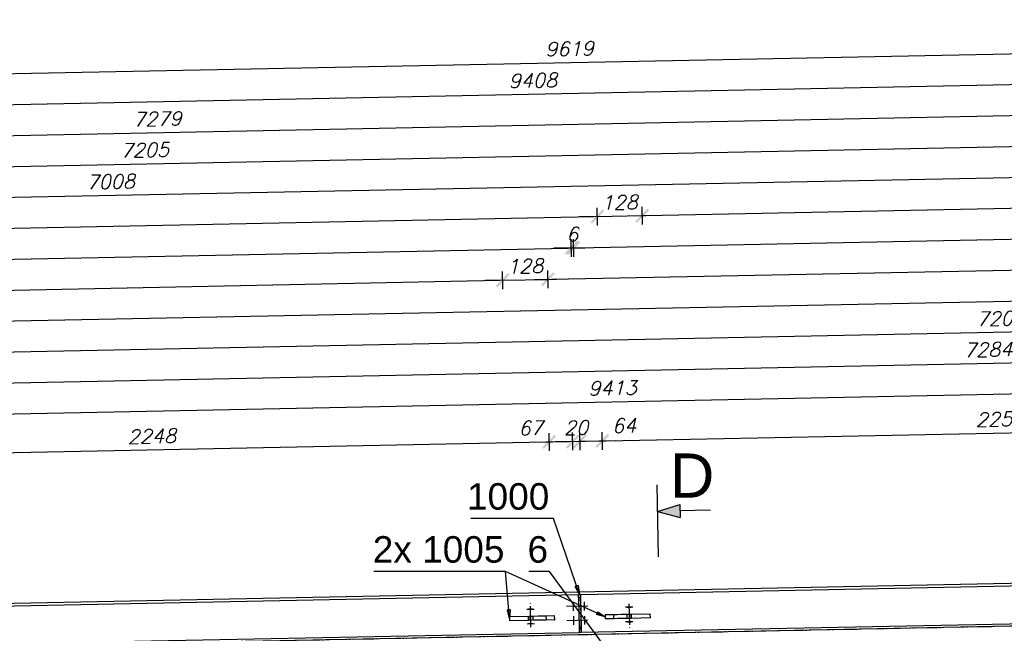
# Model space of a CAD drawing. Header units: millimetres. Extents: x 1814 to 94182, y 11562 to 49454.
# Tile 412 of 656: x 20972 to 21250, y 28834 to 29008. Entities that reach past the tile are written whole.
import ezdxf

# ---------------------------------------------------------------- set-up
doc = ezdxf.new("R2010")
doc.units = ezdxf.units.MM
doc.linetypes.add('ACAD_ISO02W100', pattern=[15, 12, -3])
doc.linetypes.add('ACAD_ISO04W100', pattern=[30, 24, -3, 0, -3])
doc.layers.add('wymiar', color=135, linetype='Continuous', lineweight=9)
doc.styles.add('ARIAL', font='arial.ttf')
doc.styles.add('CutSymbolUp', font='arial.ttf', dxfattribs={"height": 5})
doc.styles.add('WYMIARY', font='simplex.shx', dxfattribs={"oblique": 15})
doc.dimstyles.new('1-25', dxfattribs={"dimscale": 25, "dimtxt": 0.16, "dimasz": 0.2, "dimexe": 0.1, "dimexo": 0.1, "dimgap": 0.075, "dimtad": 1, "dimdec": 0, "dimlfac": 10, "dimrnd": 0.01, "dimzin": 9, "dimtxsty": 'WYMIARY', "dimblk": 'ARCHTICK', "dimcen": 0.2, "dimdle": 0.15, "dimadec": 1, "dimazin": 1, "dimtfac": 1, "dimtdec": 0, "dimtix": 1, "dimtmove": 2, "dimatfit": 3, "dimldrblk": 'ARCHTICK', "dimfxl": 0, "dimarcsym": 0})

# ---------------------------------------------------------------- blocks, each defined once
blk = doc.blocks.new('sectionup')
blk.add_hatch(color=256).paths.add_polyline_path([(-2.55, 0.73), (-2.55, -0.73), (0, 0)])
at = {"color": 7, "linetype": 'Continuous'}
for p, q in [((0, 3), (0, -5.15)), ((-6, 0), (-2.55, 0))]:
    blk.add_line(p, q, dxfattribs=at)
for p, q in [((0, 0), (-2.55, 0.73)), ((-2.55, 0.73), (-2.55, -0.73)), ((0, 0), (-2.55, -0.73))]:
    blk.add_line(p, q)
blk = doc.blocks.new('_ARCHTICK')
at = {"color": 0, "linetype": 'ByBlock', "lineweight": -2}
blk.add_solid([(0.398, 0.309), (0.309, 0.398), (-0.309, -0.398), (-0.398, -0.309)], dxfattribs=at)
blk = doc.blocks.new('*D1086')
at = {"layer": 'Defpoints', "color": 0}
for p in [(21108.41, 28933.76), (20649.48, 28835.84), (21110.33, 28837.35)]:
    blk.add_point(p, dxfattribs=at)
at = {"layer": 'wymiar', "color": 0, "lineweight": -2}
for p, q in [((21108.46, 28931.26), (21108.36, 28936.26)), ((20643.96, 28924.46), (21112.15, 28933.83)), ((20647.76, 28922.04), (20647.66, 28927.04))]:
    blk.add_line(p, q, dxfattribs=at)
at = {"layer": 'wymiar', "color": 0, "lineweight": -2, "xscale": 5, "yscale": 5, "zscale": 5}
for p, rotation in [((21108.41, 28933.76), 1.146122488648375), ((20647.71, 28924.54), 181.1461224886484)]:
    blk.add_blockref('_ARCHTICK', p, dxfattribs=dict(at, rotation=rotation))
at = {"layer": 'wymiar', "color": 0, "insert": (20877.98, 28933.02), "char_height": 4, "attachment_point": 5, "rotation": 1.1461, "style": 'WYMIARY'}
blk.add_mtext('4608', dxfattribs=at)
blk = doc.blocks.new('*D1087')
at = {"layer": 'Defpoints', "color": 0}
for p in [(21127.85, 28942.9), (21129.92, 28839.45), (20649.48, 28835.84)]:
    blk.add_point(p, dxfattribs=at)
at = {"layer": 'wymiar', "color": 0, "lineweight": -2}
for p, q in [((21127.9, 28940.4), (21127.8, 28945.4)), ((20643.78, 28933.21), (21131.6, 28942.97)), ((20647.58, 28930.79), (20647.48, 28935.79))]:
    blk.add_line(p, q, dxfattribs=at)
at = {"layer": 'wymiar', "color": 0, "lineweight": -2, "xscale": 5, "yscale": 5, "zscale": 5}
for p, rotation in [((21127.85, 28942.9), 1.146122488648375), ((20647.53, 28933.29), 181.1461224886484)]:
    blk.add_blockref('_ARCHTICK', p, dxfattribs=dict(at, rotation=rotation))
at = {"layer": 'wymiar', "color": 0, "insert": (20887.62, 28941.97), "char_height": 4, "attachment_point": 5, "rotation": 1.1461, "style": 'WYMIARY'}
blk.add_mtext('4804', dxfattribs=at)
blk = doc.blocks.new('*D1088')
at = {"layer": 'Defpoints', "color": 0}
for p in [(21135.14, 28951.79), (21137.41, 28837.9), (20649.48, 28835.84)]:
    blk.add_point(p, dxfattribs=at)
at = {"layer": 'wymiar', "color": 0, "lineweight": -2}
for p, q in [((21135.19, 28949.29), (21135.09, 28954.29)), ((20643.61, 28941.96), (21138.88, 28951.87)), ((20647.41, 28939.54), (20647.31, 28944.54))]:
    blk.add_line(p, q, dxfattribs=at)
at = {"layer": 'wymiar', "color": 0, "lineweight": -2, "xscale": 5, "yscale": 5, "zscale": 5}
for p, rotation in [((21135.14, 28951.79), 1.146122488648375), ((20647.36, 28942.04), 181.1461224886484)]:
    blk.add_blockref('_ARCHTICK', p, dxfattribs=dict(at, rotation=rotation))
at = {"layer": 'wymiar', "color": 0, "insert": (20891.17, 28950.79), "char_height": 4, "attachment_point": 5, "rotation": 1.1461, "style": 'WYMIARY'}
blk.add_mtext('4879', dxfattribs=at)
blk = doc.blocks.new('*D1089')
at = {"layer": 'Defpoints', "color": 0}
for p in [(21347.88, 28964.8), (21350.33, 28842.16), (20649.48, 28835.84)]:
    blk.add_point(p, dxfattribs=at)
at = {"layer": 'wymiar', "color": 0, "lineweight": -2}
for p, q in [((21347.93, 28962.3), (21347.83, 28967.3)), ((20643.43, 28950.71), (21351.63, 28964.88)), ((20647.23, 28948.28), (20647.13, 28953.28))]:
    blk.add_line(p, q, dxfattribs=at)
at = {"layer": 'wymiar', "color": 0, "lineweight": -2, "xscale": 5, "yscale": 5, "zscale": 5}
for p, rotation in [((21347.88, 28964.8), 1.146122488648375), ((20647.18, 28950.78), 181.1461224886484)]:
    blk.add_blockref('_ARCHTICK', p, dxfattribs=dict(at, rotation=rotation))
at = {"layer": 'wymiar', "color": 0, "insert": (20997.45, 28961.67), "char_height": 4, "attachment_point": 5, "rotation": 1.1461, "style": 'WYMIARY'}
blk.add_mtext('7008', dxfattribs=at)
blk = doc.blocks.new('*D1090')
at = {"layer": 'Defpoints', "color": 0}
for p in [(21367.33, 28973.94), (21369.92, 28844.25), (20649.48, 28835.84)]:
    blk.add_point(p, dxfattribs=at)
at = {"layer": 'wymiar', "color": 0, "lineweight": -2}
for p, q in [((21367.38, 28971.44), (21367.28, 28976.44)), ((20643.26, 28959.46), (21371.08, 28974.02)), ((20647.06, 28957.03), (20646.96, 28962.03))]:
    blk.add_line(p, q, dxfattribs=at)
at = {"layer": 'wymiar', "color": 0, "lineweight": -2, "xscale": 5, "yscale": 5, "zscale": 5}
for p, rotation in [((21367.33, 28973.94), 1.146122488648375), ((20647.01, 28959.53), 181.1461224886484)]:
    blk.add_blockref('_ARCHTICK', p, dxfattribs=dict(at, rotation=rotation))
at = {"layer": 'wymiar', "color": 0, "insert": (21007.09, 28970.61), "char_height": 4, "attachment_point": 5, "rotation": 1.1461, "style": 'WYMIARY'}
blk.add_mtext('7205', dxfattribs=at)
blk = doc.blocks.new('*D1091')
at = {"layer": 'Defpoints', "color": 0}
for p in [(21374.61, 28982.84), (21377.41, 28842.7), (20649.48, 28835.84)]:
    blk.add_point(p, dxfattribs=at)
at = {"layer": 'wymiar', "color": 0, "lineweight": -2}
for p, q in [((20643.08, 28968.21), (21378.36, 28982.92)), ((21374.66, 28980.34), (21374.56, 28985.34)), ((20646.88, 28965.78), (20646.78, 28970.78))]:
    blk.add_line(p, q, dxfattribs=at)
at = {"layer": 'wymiar', "color": 0, "lineweight": -2, "xscale": 5, "yscale": 5, "zscale": 5}
for p, rotation in [((21374.61, 28982.84), 1.146122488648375), ((20646.83, 28968.28), 181.1461224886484)]:
    blk.add_blockref('_ARCHTICK', p, dxfattribs=dict(at, rotation=rotation))
at = {"layer": 'wymiar', "color": 0, "insert": (21010.64, 28979.43), "char_height": 4, "attachment_point": 5, "rotation": 1.1461, "style": 'WYMIARY'}
blk.add_mtext('7279', dxfattribs=at)
blk = doc.blocks.new('*D1092')
at = {"layer": 'Defpoints', "color": 0}
for p in [(21587.31, 28995.85), (21590.29, 28846.96), (20649.48, 28835.84)]:
    blk.add_point(p, dxfattribs=at)
at = {"layer": 'wymiar', "color": 0, "lineweight": -2}
for p, q in [((21587.36, 28993.35), (21587.26, 28998.35)), ((20642.91, 28976.95), (21591.06, 28995.92)), ((20646.71, 28974.53), (20646.61, 28979.53))]:
    blk.add_line(p, q, dxfattribs=at)
at = {"layer": 'wymiar', "color": 0, "lineweight": -2, "xscale": 5, "yscale": 5, "zscale": 5}
for p, rotation in [((21587.31, 28995.85), 1.146122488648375), ((20646.66, 28977.03), 181.1461224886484)]:
    blk.add_blockref('_ARCHTICK', p, dxfattribs=dict(at, rotation=rotation))
at = {"layer": 'wymiar', "color": 0, "insert": (21116.91, 28990.31), "char_height": 4, "attachment_point": 5, "rotation": 1.1461, "style": 'WYMIARY'}
blk.add_mtext('9408', dxfattribs=at)
blk = doc.blocks.new('*D1093')
at = {"layer": 'Defpoints', "color": 0}
for p in [(21608.18, 29005.02), (21611.18, 28855.08), (20649.48, 28835.84)]:
    blk.add_point(p, dxfattribs=at)
at = {"layer": 'wymiar', "color": 0, "lineweight": -2}
for p, q in [((20642.73, 28985.7), (21611.93, 29005.09)), ((21608.23, 29002.52), (21608.13, 29007.52)), ((20646.53, 28983.28), (20646.43, 28988.28))]:
    blk.add_line(p, q, dxfattribs=at)
at = {"layer": 'wymiar', "color": 0, "lineweight": -2, "xscale": 5, "yscale": 5, "zscale": 5}
for p, rotation in [((21608.18, 29005.02), 1.146122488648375), ((20646.48, 28985.78), 181.1461224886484)]:
    blk.add_blockref('_ARCHTICK', p, dxfattribs=dict(at, rotation=rotation))
at = {"layer": 'wymiar', "color": 0, "insert": (21127.25, 28999.27), "char_height": 4, "attachment_point": 5, "rotation": 1.1461, "style": 'WYMIARY'}
blk.add_mtext('9619', dxfattribs=at)
blk = doc.blocks.new('*D1081')
at = {"layer": 'Defpoints', "color": 0}
for p in [(21610.11, 28908.79), (21611.18, 28855.08), (20670.18, 28828.55)]:
    blk.add_point(p, dxfattribs=at)
at = {"layer": 'wymiar', "color": 0, "lineweight": -2}
for p, q in [((21610.16, 28906.29), (21610.06, 28911.29)), ((20665.21, 28889.88), (21613.86, 28908.86)), ((20669, 28887.46), (20668.9, 28892.46))]:
    blk.add_line(p, q, dxfattribs=at)
at = {"layer": 'wymiar', "color": 0, "lineweight": -2, "xscale": 5, "yscale": 5, "zscale": 5}
for p, rotation in [((21610.11, 28908.79), 1.146122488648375), ((20668.95, 28889.96), 181.1461224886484)]:
    blk.add_blockref('_ARCHTICK', p, dxfattribs=dict(at, rotation=rotation))
at = {"layer": 'wymiar', "color": 0, "insert": (21139.45, 28903.25), "char_height": 4, "attachment_point": 5, "rotation": 1.1461, "style": 'WYMIARY'}
blk.add_mtext('9413', dxfattribs=at)
blk = doc.blocks.new('*D1083')
at = {"layer": 'Defpoints', "color": 0}
for p in [(21609.93, 28917.53), (21611.18, 28855.08), (20883.08, 28834.01)]:
    blk.add_point(p, dxfattribs=at)
at = {"layer": 'wymiar', "color": 0, "lineweight": -2}
for p, q in [((21609.98, 28915.03), (21609.88, 28920.03)), ((20877.95, 28902.89), (21613.68, 28917.61)), ((20881.75, 28900.47), (20881.65, 28905.46))]:
    blk.add_line(p, q, dxfattribs=at)
at = {"layer": 'wymiar', "color": 0, "lineweight": -2, "xscale": 5, "yscale": 5, "zscale": 5}
for p, rotation in [((21609.93, 28917.53), 1.146122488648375), ((20881.7, 28902.97), 181.1461224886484)]:
    blk.add_blockref('_ARCHTICK', p, dxfattribs=dict(at, rotation=rotation))
at = {"layer": 'wymiar', "color": 0, "insert": (21245.74, 28914.12), "char_height": 4, "attachment_point": 5, "rotation": 1.1461, "style": 'WYMIARY'}
blk.add_mtext('7284', dxfattribs=at)
blk = doc.blocks.new('*D1085')
at = {"layer": 'Defpoints', "color": 0}
for p in [(21609.76, 28926.28), (21611.18, 28855.08), (20890.52, 28834.66)]:
    blk.add_point(p, dxfattribs=at)
at = {"layer": 'wymiar', "color": 0, "lineweight": -2}
for p, q in [((21609.81, 28923.78), (21609.71, 28928.78)), ((20885.23, 28911.79), (21613.51, 28926.36)), ((20889.03, 28909.36), (20888.93, 28914.36))]:
    blk.add_line(p, q, dxfattribs=at)
at = {"layer": 'wymiar', "color": 0, "lineweight": -2, "xscale": 5, "yscale": 5, "zscale": 5}
for p, rotation in [((21609.76, 28926.28), 1.146122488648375), ((20888.98, 28911.86), 181.1461224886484)]:
    blk.add_blockref('_ARCHTICK', p, dxfattribs=dict(at, rotation=rotation))
at = {"layer": 'wymiar', "color": 0, "insert": (21249.29, 28922.95), "char_height": 4, "attachment_point": 5, "rotation": 1.1461, "style": 'WYMIARY'}
blk.add_mtext('7209', dxfattribs=at)
blk = doc.blocks.new('*D1109')
at = {"layer": 'Defpoints', "color": 0}
for p in [(21609.58, 28935.03), (21611.18, 28855.08), (20910.16, 28834.55)]:
    blk.add_point(p, dxfattribs=at)
at = {"layer": 'wymiar', "color": 0, "lineweight": -2}
for p, q in [((21609.63, 28932.53), (21609.53, 28937.53)), ((20904.68, 28920.93), (21613.33, 28935.11)), ((20908.48, 28918.5), (20908.38, 28923.5))]:
    blk.add_line(p, q, dxfattribs=at)
at = {"layer": 'wymiar', "color": 0, "lineweight": -2, "xscale": 5, "yscale": 5, "zscale": 5}
for p, rotation in [((21609.58, 28935.03), 1.146122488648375), ((20908.43, 28921), 181.1461224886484)]:
    blk.add_blockref('_ARCHTICK', p, dxfattribs=dict(at, rotation=rotation))
at = {"layer": 'wymiar', "color": 0, "insert": (21258.93, 28931.89), "char_height": 4, "attachment_point": 5, "rotation": 1.1461, "style": 'WYMIARY'}
blk.add_mtext('7013', dxfattribs=at)
blk = doc.blocks.new('*D1110')
at = {"layer": 'Defpoints', "color": 0}
for p in [(21121.17, 28934.01), (21123.08, 28838.81), (21110.33, 28837.35)]:
    blk.add_point(p, dxfattribs=at)
at = {"layer": 'wymiar', "color": 0, "lineweight": -2}
for p, q in [((21108.46, 28931.26), (21108.36, 28936.26)), ((21121.22, 28931.51), (21121.12, 28936.51)), ((21108.41, 28933.76), (21103.41, 28933.66)), ((21108.41, 28933.76), (21121.17, 28934.01)), ((21121.17, 28934.01), (21126.17, 28934.11))]:
    blk.add_line(p, q, dxfattribs=at)
at = {"layer": 'wymiar', "color": 0, "lineweight": -2, "xscale": 5, "yscale": 5, "zscale": 5}
for p, rotation in [((21108.41, 28933.76), 1.146122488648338), ((21121.17, 28934.01), 181.1461224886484)]:
    blk.add_blockref('_ARCHTICK', p, dxfattribs=dict(at, rotation=rotation))
at = {"layer": 'wymiar', "color": 0, "insert": (21114.71, 28937.76), "char_height": 4, "attachment_point": 5, "rotation": 1.1461, "style": 'WYMIARY'}
blk.add_mtext('128', dxfattribs=at)
blk = doc.blocks.new('*D1111')
at = {"layer": 'Defpoints', "color": 0}
for p in [(21609.41, 28943.78), (21611.18, 28855.08), (21123.08, 28838.81)]:
    blk.add_point(p, dxfattribs=at)
at = {"layer": 'wymiar', "color": 0, "lineweight": -2}
for p, q in [((21117.42, 28933.94), (21613.16, 28943.85)), ((21609.46, 28941.28), (21609.36, 28946.28)), ((21121.22, 28931.51), (21121.12, 28936.51))]:
    blk.add_line(p, q, dxfattribs=at)
at = {"layer": 'wymiar', "color": 0, "lineweight": -2, "xscale": 5, "yscale": 5, "zscale": 5}
for p, rotation in [((21609.41, 28943.78), 1.146122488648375), ((21121.17, 28934.01), 181.1461224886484)]:
    blk.add_blockref('_ARCHTICK', p, dxfattribs=dict(at, rotation=rotation))
at = {"layer": 'wymiar', "color": 0, "insert": (21365.21, 28942.77), "char_height": 4, "attachment_point": 5, "rotation": 1.1461, "style": 'WYMIARY'}
blk.add_mtext('4883', dxfattribs=at)
blk = doc.blocks.new('*D1112')
at = {"layer": 'Defpoints', "color": 0}
for p in [(21128.45, 28942.91), (21130.45, 28843.33), (21129.92, 28839.45)]:
    blk.add_point(p, dxfattribs=at)
at = {"layer": 'wymiar', "color": 0, "lineweight": -2}
for p, q in [((21127.9, 28940.4), (21127.8, 28945.4)), ((21128.5, 28940.41), (21128.4, 28945.41)), ((21127.85, 28942.9), (21122.86, 28942.8)), ((21127.85, 28942.9), (21128.45, 28942.91)), ((21128.45, 28942.91), (21133.45, 28943.01))]:
    blk.add_line(p, q, dxfattribs=at)
at = {"layer": 'wymiar', "color": 0, "lineweight": -2, "xscale": 5, "yscale": 5, "zscale": 5}
for p, rotation in [((21127.85, 28942.9), 1.146122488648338), ((21128.45, 28942.91), 181.1461224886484)]:
    blk.add_blockref('_ARCHTICK', p, dxfattribs=dict(at, rotation=rotation))
at = {"layer": 'wymiar', "color": 0, "insert": (21128.08, 28946.78), "char_height": 4, "attachment_point": 5, "rotation": 1.1461, "style": 'WYMIARY'}
blk.add_mtext('6', dxfattribs=at)
blk = doc.blocks.new('*D1113')
at = {"layer": 'Defpoints', "color": 0}
for p in [(21609.23, 28952.53), (21611.18, 28855.08), (21130.45, 28843.33)]:
    blk.add_point(p, dxfattribs=at)
at = {"layer": 'wymiar', "color": 0, "lineweight": -2}
for p, q in [((21609.28, 28950.03), (21609.18, 28955.03)), ((21124.71, 28942.83), (21612.98, 28952.6)), ((21128.5, 28940.41), (21128.4, 28945.41))]:
    blk.add_line(p, q, dxfattribs=at)
at = {"layer": 'wymiar', "color": 0, "lineweight": -2, "xscale": 5, "yscale": 5, "zscale": 5}
for p, rotation in [((21609.23, 28952.53), 1.146122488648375), ((21128.45, 28942.91), 181.1461224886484)]:
    blk.add_blockref('_ARCHTICK', p, dxfattribs=dict(at, rotation=rotation))
at = {"layer": 'wymiar', "color": 0, "insert": (21368.77, 28951.59), "char_height": 4, "attachment_point": 5, "rotation": 1.1461, "style": 'WYMIARY'}
blk.add_mtext('4809', dxfattribs=at)
blk = doc.blocks.new('*D1098')
at = {"layer": 'Defpoints', "color": 0}
for p in [(21147.9, 28952.05), (21137.41, 28837.9), (21150.16, 28839.35)]:
    blk.add_point(p, dxfattribs=at)
at = {"layer": 'wymiar', "color": 0, "lineweight": -2}
for p, q in [((21135.19, 28949.29), (21135.09, 28954.29)), ((21135.14, 28951.79), (21147.9, 28952.05)), ((21147.95, 28949.55), (21147.85, 28954.55)), ((21147.9, 28952.05), (21152.9, 28952.15)), ((21135.14, 28951.79), (21130.14, 28951.69))]:
    blk.add_line(p, q, dxfattribs=at)
at = {"layer": 'wymiar', "color": 0, "lineweight": -2, "xscale": 5, "yscale": 5, "zscale": 5}
for p, rotation in [((21135.14, 28951.79), 1.146122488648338), ((21147.9, 28952.05), 181.1461224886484)]:
    blk.add_blockref('_ARCHTICK', p, dxfattribs=dict(at, rotation=rotation))
at = {"layer": 'wymiar', "color": 0, "insert": (21141.44, 28955.8), "char_height": 4, "attachment_point": 5, "rotation": 1.1461, "style": 'WYMIARY'}
blk.add_mtext('128', dxfattribs=at)
blk = doc.blocks.new('*D1099')
at = {"layer": 'Defpoints', "color": 0}
for p in [(21609.06, 28961.28), (21611.18, 28855.08), (21150.16, 28839.35)]:
    blk.add_point(p, dxfattribs=at)
at = {"layer": 'wymiar', "color": 0, "lineweight": -2}
for p, q in [((21609.11, 28958.78), (21609.01, 28963.78)), ((21144.15, 28951.97), (21612.81, 28961.35)), ((21147.95, 28949.55), (21147.85, 28954.55))]:
    blk.add_line(p, q, dxfattribs=at)
at = {"layer": 'wymiar', "color": 0, "lineweight": -2, "xscale": 5, "yscale": 5, "zscale": 5}
for p, rotation in [((21609.06, 28961.28), 1.146122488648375), ((21147.9, 28952.05), 181.1461224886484)]:
    blk.add_blockref('_ARCHTICK', p, dxfattribs=dict(at, rotation=rotation))
at = {"layer": 'wymiar', "color": 0, "insert": (21378.4, 28960.54), "char_height": 4, "attachment_point": 5, "rotation": 1.1461, "style": 'WYMIARY'}
blk.add_mtext('4612', dxfattribs=at)
blk = doc.blocks.new('*D1138')
at = {"layer": 'Defpoints', "color": 0}
for p in [(21121.54, 28887.99), (21122.95, 28817.53), (20898.2, 28813.03)]:
    blk.add_point(p, dxfattribs=at)
at = {"layer": 'wymiar', "color": 0, "lineweight": -2}
for p, q in [((20893.04, 28883.42), (21125.29, 28888.06)), ((21121.59, 28885.49), (21121.49, 28890.49)), ((20896.84, 28880.99), (20896.74, 28885.99))]:
    blk.add_line(p, q, dxfattribs=at)
at = {"layer": 'wymiar', "color": 0, "lineweight": -2, "xscale": 5, "yscale": 5, "zscale": 5}
for p, rotation in [((21121.54, 28887.99), 1.146119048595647), ((20896.79, 28883.49), 181.1461190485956)]:
    blk.add_blockref('_ARCHTICK', p, dxfattribs=dict(at, rotation=rotation))
at = {"layer": 'wymiar', "color": 0, "insert": (21009.09, 28889.61), "char_height": 4, "attachment_point": 5, "rotation": 1.1461, "style": 'WYMIARY'}
blk.add_mtext('2248', dxfattribs=at)
blk = doc.blocks.new('*D1139')
at = {"layer": 'Defpoints', "color": 0}
for p in [(21128.23, 28888.12), (21122.95, 28817.53), (21129.64, 28817.66)]:
    blk.add_point(p, dxfattribs=at)
at = {"layer": 'wymiar', "color": 0, "lineweight": -2}
for p, q in [((21117.79, 28887.91), (21131.98, 28888.2)), ((21121.59, 28885.49), (21121.49, 28890.49)), ((21128.28, 28885.62), (21128.18, 28890.62))]:
    blk.add_line(p, q, dxfattribs=at)
at = {"layer": 'wymiar', "color": 0, "lineweight": -2, "xscale": 5, "yscale": 5, "zscale": 5}
for p, rotation in [((21121.54, 28887.99), 181.1461190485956), ((21128.23, 28888.12), 1.146119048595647)]:
    blk.add_blockref('_ARCHTICK', p, dxfattribs=dict(at, rotation=rotation))
at = {"layer": 'wymiar', "color": 0, "insert": (21116.27, 28891.93), "char_height": 4, "attachment_point": 5, "rotation": 1.1461, "style": 'WYMIARY'}
blk.add_mtext('67', dxfattribs=at)
blk = doc.blocks.new('*D1152')
at = {"layer": 'Defpoints', "color": 0}
for p in [(21130.23, 28888.16), (21129.64, 28817.66), (21131.64, 28817.7)]:
    blk.add_point(p, dxfattribs=at)
at = {"layer": 'wymiar', "color": 0, "lineweight": -2}
for p, q in [((21130.28, 28885.66), (21130.18, 28890.66)), ((21128.23, 28888.12), (21123.23, 28888.02)), ((21128.28, 28885.62), (21128.18, 28890.62)), ((21128.23, 28888.12), (21130.23, 28888.16)), ((21130.23, 28888.16), (21135.23, 28888.26))]:
    blk.add_line(p, q, dxfattribs=at)
at = {"layer": 'wymiar', "color": 0, "lineweight": -2, "xscale": 5, "yscale": 5, "zscale": 5}
for p, rotation in [((21128.23, 28888.12), 1.146119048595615), ((21130.23, 28888.16), 181.1461190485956)]:
    blk.add_blockref('_ARCHTICK', p, dxfattribs=dict(at, rotation=rotation))
at = {"layer": 'wymiar', "color": 0, "insert": (21129.15, 28892.02), "char_height": 4, "attachment_point": 5, "rotation": 1.1461, "style": 'WYMIARY'}
blk.add_mtext('20', dxfattribs=at)
blk = doc.blocks.new('*D1153')
at = {"layer": 'Defpoints', "color": 0}
for p in [(21136.59, 28888.29), (21131.64, 28817.7), (21138, 28817.83)]:
    blk.add_point(p, dxfattribs=at)
at = {"layer": 'wymiar', "color": 0, "lineweight": -2}
for p, q in [((21130.28, 28885.66), (21130.18, 28890.66)), ((21136.64, 28885.79), (21136.54, 28890.79)), ((21126.48, 28888.09), (21140.34, 28888.36))]:
    blk.add_line(p, q, dxfattribs=at)
at = {"layer": 'wymiar', "color": 0, "lineweight": -2, "xscale": 5, "yscale": 5, "zscale": 5}
for p, rotation in [((21130.23, 28888.16), 181.1461190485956), ((21136.59, 28888.29), 1.146119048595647)]:
    blk.add_blockref('_ARCHTICK', p, dxfattribs=dict(at, rotation=rotation))
at = {"layer": 'wymiar', "color": 0, "insert": (21142.73, 28892.6), "char_height": 4, "attachment_point": 5, "rotation": 1.1461, "style": 'WYMIARY'}
blk.add_mtext('64', dxfattribs=at)
blk = doc.blocks.new('*D1154')
at = {"layer": 'Defpoints', "color": 0}
for p in [(21361.74, 28892.79), (21363.15, 28822.33), (21138, 28817.83)]:
    blk.add_point(p, dxfattribs=at)
at = {"layer": 'wymiar', "color": 0, "lineweight": -2}
for p, q in [((21361.79, 28890.29), (21361.69, 28895.29)), ((21132.84, 28888.21), (21365.49, 28892.87)), ((21136.64, 28885.79), (21136.54, 28890.79))]:
    blk.add_line(p, q, dxfattribs=at)
at = {"layer": 'wymiar', "color": 0, "lineweight": -2, "xscale": 5, "yscale": 5, "zscale": 5}
for p, rotation in [((21361.74, 28892.79), 1.146119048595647), ((21136.59, 28888.29), 181.1461190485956)]:
    blk.add_blockref('_ARCHTICK', p, dxfattribs=dict(at, rotation=rotation))
at = {"layer": 'wymiar', "color": 0, "insert": (21249.09, 28894.42), "char_height": 4, "attachment_point": 5, "rotation": 1.1461, "style": 'WYMIARY'}
blk.add_mtext('2252', dxfattribs=at)

msp = doc.modelspace()

# ---------------------------------------------------------------- linework, layer by layer
at = {"color": 145, "linetype": 'Continuous', "ltscale": 0.25}
for p, q in [((21611.182, 28855.076), (20649.482, 28835.836)), ((21130.417, 28844.827), (21369.817, 28849.617)), ((20890.417, 28840.026), (21129.817, 28844.815)), ((21129.817, 28844.815), (21130.417, 28844.827)), ((21129.817, 28844.815), (21129.819, 28844.701)), ((21129.819, 28844.701), (21129.826, 28844.376)), ((21129.826, 28844.376), (21129.836, 28843.89)), ((21129.836, 28843.89), (21129.847, 28843.316)), ((21129.847, 28843.316), (21130.447, 28843.328)), ((21129.847, 28843.316), (21130.002, 28835.577)), ((21130.417, 28844.827), (21130.419, 28844.713)), ((21130.419, 28844.713), (21130.426, 28844.388)), ((21130.426, 28844.388), (21130.435, 28843.902)), ((21130.435, 28843.902), (21130.447, 28843.328)), ((21130.447, 28843.328), (21130.602, 28835.589)), ((20649.482, 28823.833), (21611.182, 28843.073)), ((21110.31, 28838.554), (21115.771, 28838.663)), ((21110.31, 28838.554), (21110.334, 28837.354)), ((21115.771, 28838.663), (21117.059, 28838.689)), ((21115.771, 28838.663), (21115.795, 28837.464)), ((21117.059, 28838.689), (21118.422, 28838.716)), ((21118.422, 28838.716), (21119.653, 28838.741)), ((21119.653, 28838.741), (21120.563, 28838.759)), ((21120.563, 28838.759), (21120.638, 28838.761)), ((21120.638, 28838.761), (21123.079, 28838.809)), ((21120.638, 28838.761), (21120.662, 28837.561)), ((21123.103, 28837.61), (21123.079, 28838.809)), ((21130.632, 28834.09), (21370.032, 28838.879)), ((21137.39, 28839.096), (21139.831, 28839.145)), ((21137.39, 28839.096), (21137.414, 28837.896)), ((21139.855, 28837.945), (21137.414, 28837.896)), ((21139.831, 28839.145), (21139.906, 28839.146)), ((21139.855, 28837.945), (21139.831, 28839.145)), ((21139.93, 28837.946), (21139.855, 28837.945)), ((21139.906, 28839.146), (21140.816, 28839.164)), ((21140.84, 28837.965), (21139.93, 28837.946)), ((21140.816, 28839.164), (21142.046, 28839.189)), ((21142.07, 28837.989), (21140.84, 28837.965)), ((21142.046, 28839.189), (21143.41, 28839.216)), ((21143.434, 28838.016), (21142.07, 28837.989)), ((21143.41, 28839.216), (21144.698, 28839.242)), ((21144.722, 28838.042), (21143.434, 28838.016)), ((21144.698, 28839.242), (21150.159, 28839.351)), ((21144.722, 28838.042), (21144.698, 28839.242)), ((21150.183, 28838.151), (21144.722, 28838.042)), ((21150.183, 28838.151), (21150.159, 28839.351)), ((21115.795, 28837.464), (21110.334, 28837.354)), ((21117.083, 28837.489), (21115.795, 28837.464)), ((21118.446, 28837.517), (21117.083, 28837.489)), ((21119.677, 28837.541), (21118.446, 28837.517)), ((21120.587, 28837.559), (21119.677, 28837.541)), ((21120.662, 28837.561), (21120.587, 28837.559)), ((21122.951, 28837.607), (21120.662, 28837.561)), ((21122.951, 28837.607), (21123.103, 28837.61)), ((21130.002, 28835.577), (21130.602, 28835.589)), ((21130.002, 28835.577), (21130.013, 28835.003)), ((21130.013, 28835.003), (21130.023, 28834.517)), ((21130.602, 28835.589), (21130.613, 28835.015)), ((21130.613, 28835.015), (21130.623, 28834.529)), ((20890.632, 28829.288), (21130.032, 28834.078)), ((21130.023, 28834.517), (21130.03, 28834.192)), ((21130.03, 28834.192), (21130.032, 28834.078)), ((21130.032, 28834.078), (21130.632, 28834.09)), ((21130.623, 28834.529), (21130.629, 28834.204)), ((21130.629, 28834.204), (21130.632, 28834.09))]:
    msp.add_line(p, q, dxfattribs=at)
at = {"color": 7}
msp.add_line((21137.402, 28838.496), (21109.206, 28851.309), dxfattribs=at)
at = {"color": 0, "linetype": 'ByBlock', "lineweight": -2}
for p, q in [((21129.698, 28847.321, -60.456), (21128.91, 28847.05, -60.456)), ((21130.117, 28844.821, -60.456), (21128.91, 28847.05, -60.456)), ((21129.698, 28847.321, -60.456), (21130.117, 28844.821, -60.456)), ((21110.529, 28840.48, -58.113), (21109.699, 28840.411, -58.113)), ((21110.322, 28837.954, -58.113), (21109.699, 28840.411, -58.113)), ((21110.529, 28840.48, -58.113), (21110.322, 28837.954, -58.113)), ((21135.299, 28839.91, -58.113), (21134.954, 28839.151, -58.113)), ((21137.402, 28838.496, -58.113), (21134.954, 28839.151, -58.113)), ((21135.299, 28839.91, -58.113), (21137.402, 28838.496, -58.113))]:
    msp.add_line(p, q, dxfattribs=at)
at = {"color": 84, "linetype": 'ACAD_ISO02W100', "ltscale": 0.25}
for p, q in [((21129.837, 28843.816), (21129.817, 28844.815)), ((21129.826, 28844.379), (21129.826, 28844.367)), ((21130.437, 28843.828), (21129.837, 28843.816)), ((21129.837, 28843.816), (21129.841, 28843.619)), ((21130.441, 28843.631), (21130.437, 28843.828)), ((21130.472, 28842.058), (21130.472, 28842.06)), ((21130.473, 28842.033), (21130.472, 28842.058)), ((21130.478, 28841.756), (21130.478, 28841.777)), ((21130.48, 28841.696), (21130.478, 28841.756)), ((21130.48, 28841.654), (21130.48, 28841.696)), ((21130.481, 28841.606), (21130.48, 28841.654)), ((21130.488, 28841.256), (21130.481, 28841.606)), ((21130.496, 28840.878), (21130.494, 28840.982)), ((21130.501, 28840.621), (21130.496, 28840.878)), ((21130.508, 28840.283), (21130.501, 28840.621)), ((21115.617, 28838.66), (21115.641, 28837.46)), ((21116.997, 28837.488), (21116.973, 28838.687)), ((21130.508, 28840.281), (21130.508, 28840.283)), ((21130.508, 28840.258), (21130.508, 28840.281)), ((21130.541, 28838.634), (21130.541, 28838.636)), ((21130.548, 28838.296), (21130.541, 28838.634)), ((21130.55, 28838.159), (21130.548, 28838.296)), ((21130.553, 28838.038), (21130.552, 28838.059)), ((21130.56, 28837.66), (21130.555, 28837.935)), ((21143.496, 28839.218), (21143.52, 28838.018)), ((21144.876, 28838.045), (21144.852, 28839.245)), ((21123.103, 28837.61), (21122.951, 28837.607)), ((21130.612, 28835.089), (21130.012, 28835.077)), ((21130.567, 28837.312), (21130.56, 28837.66)), ((21130.568, 28837.263), (21130.567, 28837.312)), ((21130.569, 28837.223), (21130.568, 28837.263)), ((21130.57, 28837.16), (21130.569, 28837.223)), ((21130.571, 28837.139), (21130.57, 28837.16)), ((21130.573, 28837.009), (21130.571, 28837.139)), ((21130.578, 28836.759), (21130.576, 28836.857)), ((21130.58, 28836.693), (21130.578, 28836.759)), ((21130.588, 28836.259), (21130.58, 28836.693)), ((21130.608, 28835.289), (21130.588, 28836.259)), ((21130.612, 28835.089), (21130.608, 28835.289)), ((21130.615, 28834.937), (21130.612, 28835.089)), ((21130.632, 28834.09), (21130.615, 28834.937)), ((21130.032, 28834.078), (21130.332, 28834.084))]:
    msp.add_line(p, q, dxfattribs=at)
at = {"color": 10, "linetype": 'ACAD_ISO04W100', "ltscale": 0.25}
for p, q in [((20647.982, 28823.803), (21612.682, 28843.103)), ((21115.223, 28840.605), (21117.289, 28840.647)), ((21116.866, 28840.638), (21115.646, 28840.614)), ((21116.358, 28835.522), (21116.21, 28842.925)), ((21132.436, 28841.497), (21126.033, 28841.369)), ((21128.308, 28842.615), (21128.356, 28840.215)), ((21128.332, 28841.415), (21128.332, 28841.415)), ((21131.413, 28842.677), (21131.461, 28840.277)), ((21131.437, 28841.477), (21131.437, 28841.477)), ((21145.168, 28841.204), (21143.102, 28841.163)), ((21143.525, 28841.171), (21144.745, 28841.196)), ((21144.115, 28842.183), (21144.263, 28834.78)), ((21128.388, 28838.616), (21128.436, 28836.216)), ((21131.493, 28838.678), (21131.541, 28836.278)), ((21115.305, 28836.501), (21117.371, 28836.542)), ((21116.948, 28836.534), (21115.728, 28836.509)), ((21132.516, 28837.498), (21126.113, 28837.37)), ((21128.412, 28837.416), (21128.412, 28837.416)), ((21131.517, 28837.478), (21131.517, 28837.478)), ((21145.25, 28837.1), (21143.184, 28837.059)), ((21143.607, 28837.067), (21144.827, 28837.092))]:
    msp.add_line(p, q, dxfattribs=at)
at = {"color": 7}
for points in [[(21130.117, 28844.821), (21122.724, 28866.309), (21099.416, 28866.309)], [(21110.322, 28837.954), (21109.206, 28851.309), (21071.921, 28851.309)], [(21139.223, 28827.336), (21121.634, 28851.309), (21115.807, 28851.309)]]:
    msp.add_lwpolyline(points, dxfattribs=at)

# ---------------------------------------------------------------- block references
at = {"xscale": -2.500000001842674, "yscale": 2.500000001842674, "zscale": 2.500000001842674, "rotation": 1.146119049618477}
msp.add_blockref('sectionup', (21152.151, 28868.322, -68.676), dxfattribs=at)

# ---------------------------------------------------------------- texts
at = {"color": 96, "style": 'CutSymbolUp'}
msp.add_text('D', height=12.5, dxfattribs=at).set_placement((21155.668, 28872.214))
at = {"color": 7, "style": 'ARIAL'}
for s, p in [('1000', (21098.275, 28868.809)), ('2x 1005', (21071.614, 28853.809)), ('6', (21115.413, 28853.809))]:
    msp.add_text(s, height=7.5, dxfattribs=at).set_placement(p)

# ---------------------------------------------------------------- dimensions: what is measured, and where the dimension line sits
at = {"layer": 'wymiar'}
for base, p1, p2, picture, middle in [((21608.182, 29005.017), (20649.482, 28835.836), (21611.182, 28855.076), '*D1093', (21127.255, 28999.271)), ((21587.308, 28995.848), (20649.482, 28835.836), (21590.287, 28846.956), '*D1092', (21116.905, 28990.312)), ((21374.61, 28982.841), (20649.482, 28835.836), (21377.414, 28842.698), '*D1091', (21010.644, 28979.435)), ((21367.33, 28973.943), (20649.482, 28835.836), (21369.924, 28844.248), '*D1090', (21007.091, 28970.612)), ((21347.88, 28964.802), (20649.482, 28835.836), (21350.334, 28842.156), '*D1089', (20997.454, 28961.667)), ((21609.057, 28961.276), (21150.159, 28839.351), (21611.182, 28855.076), '*D1099', (21378.403, 28960.537)), ((21147.904, 28952.05), (21137.414, 28837.896), (21150.159, 28839.351), '*D1098', (21141.442, 28955.796)), ((21609.232, 28952.527), (21130.447, 28843.328), (21611.182, 28855.076), '*D1113', (21368.766, 28951.592)), ((21135.136, 28951.794), (20649.482, 28835.836), (21137.414, 28837.896), '*D1088', (20891.169, 28950.789)), ((21128.455, 28942.909), (21129.924, 28839.447), (21130.447, 28843.328), '*D1112', (21128.077, 28946.777)), ((21127.855, 28942.897), (20649.482, 28835.836), (21129.924, 28839.447), '*D1087', (20887.616, 28941.966)), ((21609.407, 28943.779), (21123.079, 28838.809), (21611.182, 28855.076), '*D1111', (21365.213, 28942.77)), ((21121.174, 28934.011), (21110.334, 28837.354), (21123.079, 28838.809), '*D1110', (21114.712, 28937.758)), ((21108.405, 28933.756), (20649.482, 28835.836), (21110.334, 28837.354), '*D1086', (20877.979, 28933.022)), ((21609.582, 28935.031), (20910.159, 28834.55), (21611.182, 28855.076), '*D1109', (21258.928, 28931.891)), ((21609.757, 28926.283), (20890.524, 28834.657), (21611.182, 28855.076), '*D1085', (21249.291, 28922.947)), ((21609.932, 28917.534), (20883.079, 28834.008), (21611.182, 28855.076), '*D1083', (21245.738, 28914.124)), ((21610.107, 28908.786), (20670.183, 28828.548), (21611.182, 28855.076), '*D1081', (21139.453, 28903.246)), ((21361.738, 28892.794), (21137.997, 28817.828), (21363.147, 28822.333), '*D1154', (21249.085, 28894.416)), ((21130.234, 28888.162), (21129.638, 28817.661), (21131.644, 28817.701), '*D1152', (21129.154, 28892.017)), ((21121.537, 28887.988), (20898.197, 28813.031), (21122.947, 28817.527), '*D1138', (21009.085, 28889.615))]:
    dim = msp.add_linear_dim(base=base, p1=p1, p2=p2, angle=181.14612, dimstyle='1-25', dxfattribs=at)
    dim.commit()
    dim.dimension.update_dxf_attribs({"geometry": picture, "text_midpoint": middle})
for base, p1, p2, picture, middle in [((21128.228, 28888.122), (21122.947, 28817.527), (21129.638, 28817.661), '*D1139', (21116.266, 28891.93)), ((21136.588, 28888.29), (21131.644, 28817.701), (21137.997, 28817.828), '*D1153', (21142.726, 28892.603))]:
    dim = msp.add_linear_dim(base=base, p1=p1, p2=p2, angle=181.14612, dimstyle='1-25', dxfattribs=at)
    dim.commit()
    dim.dimension.update_dxf_attribs({"geometry": picture, "text_midpoint": middle, "dimtype": 160})

doc.saveas('drawing.dxf')
